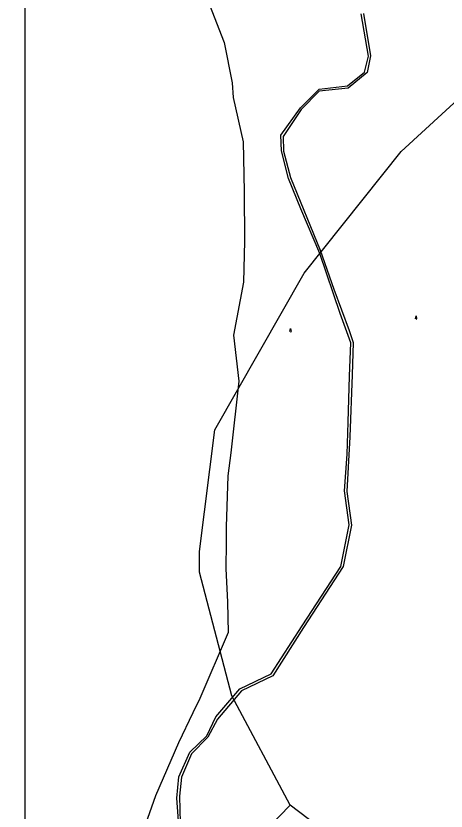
# Model space of a CAD drawing. Extents: x -564810 to -550519, y -1045831 to -1034011.
# Drawn here: x -556375 to -555811, y -1038021 to -1036979 of the extents above; entities that cross this region are included whole.
import ezdxf

# ---------------------------------------------------------------- set-up
doc = ezdxf.new("R2010")
doc.units = 0
for name, color, linetype in [('KN stav', 7, 'Continuous'), ('Vrstva 16', 7, 'Continuous'), ('Vrstva 4', 7, 'Continuous'), ('Vrstva 63', 7, 'Continuous'), ('zamokř ploch', 7, 'Continuous')]:
    doc.layers.add(name, color=color, linetype=linetype)

msp = doc.modelspace()

# ---------------------------------------------------------------- linework, layer by layer
at = {"layer": 'KN stav'}
for p, q in [((-556120.9, -1036964.2), (-556101.6, -1037013.7)), ((-556101.6, -1037013.7), (-556091.3, -1037066.8)), ((-556091.3, -1037066.8), (-556090, -1037085.7)), ((-556090, -1037085.7), (-556076.8, -1037143.8)), ((-556076.8, -1037143.8), (-556075.4, -1037208.9)), ((-556075.4, -1037208.9), (-556075.1, -1037274.3)), ((-556075.1, -1037274.3), (-556076.3, -1037327.7)), ((-556076.3, -1037327.7), (-556089.3, -1037397.3)), ((-556089.3, -1037397.3), (-556082.5, -1037457.8)), ((-556082.5, -1037457.8), (-556092.9, -1037551.5)), ((-556092.9, -1037551.5), (-556097.1, -1037581.9)), ((-556097.1, -1037581.9), (-556099.2, -1037648.6)), ((-556099.2, -1037648.6), (-556099, -1037669.2)), ((-556099, -1037669.2), (-556099.6, -1037703.1)), ((-556099.6, -1037703.1), (-556097.3, -1037747.1)), ((-556097.3, -1037747.1), (-556096.5, -1037787.2)), ((-556096.5, -1037787.2), (-556133.4, -1037873.5)), ((-556133.4, -1037873.5), (-556142.7, -1037892.2)), ((-556142.7, -1037892.2), (-556161.4, -1037931.6)), ((-556161.4, -1037931.6), (-556191.7, -1038000.9)), ((-556191.7, -1038000.9), (-556229, -1038107.6))]:
    msp.add_line(p, q, dxfattribs=at)
at = {"layer": 'Vrstva 16'}
for points in [[(-556015.1, -1038013.2), (-556091.6, -1037870.1), (-556133.9, -1037708.1), (-556133.9, -1037680.7), (-556114, -1037521.2), (-555996.9, -1037316), (-555869.8, -1037156.5), (-555752.7, -1037049.3), (-555625.7, -1036867.3), (-555516, -1036650.5), (-555446.3, -1036436.1), (-555351.6, -1036199.3), (-555262.9, -1036021.1), (-555200.6, -1035941.4), (-555078.6, -1035784.3), (-555036.2, -1035719.5), (-554909.1, -1035614.8)], [(-554907.8, -1037851.7), (-555066.3, -1037953.4), (-555188.4, -1037993.2), (-555425.1, -1038050.6), (-555649.3, -1038110.4), (-555758.9, -1038112.9), (-555883.5, -1038100.4), (-555930.3, -1038078), (-556015.1, -1038013.2), (-556179.5, -1038182.7), (-556236.8, -1038237.5), (-556299.1, -1038302.3), (-556348.2, -1038428.4), (-556390.5, -1038550.6), (-556422.9, -1038692.7), (-556457.8, -1038745), (-556594.8, -1038829.7), (-556659.6, -1038844.7), (-556831.5, -1038894.6), (-557028.3, -1038919.5), (-557103.1, -1038914.5)]]:
    msp.add_lwpolyline(points, dxfattribs=at)
at = {"layer": 'Vrstva 4'}
for p, q in [((-555912.8, -1037031.5), (-555922.3, -1036976)), ((-555919.4, -1036975.7), (-555910.1, -1037031.4)), ((-555917.8, -1037052.8), (-555912.8, -1037031.5)), ((-555910.1, -1037031.4), (-555914.5, -1037053.2)), ((-555940, -1037070.4), (-555917.8, -1037052.8)), ((-555914.5, -1037053.2), (-555939.5, -1037073.5)), ((-555977.2, -1037074.8), (-555940, -1037070.4)), ((-556001.7, -1037099.4), (-555977.2, -1037074.8)), ((-555977.2, -1037077.6), (-556000.7, -1037101.7)), ((-555939.5, -1037073.5), (-555977.2, -1037077.6)), ((-556027.3, -1037135.3), (-556001.7, -1037099.4)), ((-556000.7, -1037101.7), (-556024.3, -1037136.8)), ((-556026.6, -1037155.6), (-556027.3, -1037135.3)), ((-556024.3, -1037136.8), (-556023.8, -1037156.3)), ((-556017.4, -1037192.1), (-556026.6, -1037155.6)), ((-556023.8, -1037156.3), (-556014.7, -1037190.7)), ((-556001.2, -1037231.8), (-556017.4, -1037192.1)), ((-556014.7, -1037190.7), (-555975.8, -1037286)), ((-555976.6, -1037290.2), (-556001.2, -1037231.8)), ((-555949.6, -1037369), (-555976.6, -1037290.2)), ((-555975.8, -1037286), (-555958.1, -1037337.2)), ((-555958.1, -1037337.2), (-555938.2, -1037391.2)), ((-555935.9, -1037407.5), (-555949.6, -1037369)), ((-555938.2, -1037391.2), (-555932.7, -1037406.8)), ((-555937.6, -1037451), (-555935.9, -1037407.5)), ((-555932.7, -1037406.8), (-555934.2, -1037449.3)), ((-555939.5, -1037511.2), (-555937.6, -1037451)), ((-555934.2, -1037449.3), (-555937.2, -1037530.4)), ((-555940.6, -1037553.1), (-555939.5, -1037511.2)), ((-555937.2, -1037530.4), (-555941.1, -1037602.3)), ((-555944, -1037601.3), (-555940.6, -1037553.1)), ((-555937.8, -1037646), (-555944, -1037601.3)), ((-555941.1, -1037602.3), (-555935.1, -1037646.5)), ((-555949, -1037700.4), (-555937.8, -1037646)), ((-555935.1, -1037646.5), (-555946, -1037700.7)), ((-555999.7, -1037778.4), (-555949, -1037700.4)), ((-555946, -1037700.7), (-555997.7, -1037780.4)), ((-556040.2, -1037841.3), (-555999.7, -1037778.4)), ((-555997.7, -1037780.4), (-556038.1, -1037843.8)), ((-556081, -1037860.7), (-556040.2, -1037841.3)), ((-556038.1, -1037843.8), (-556079.1, -1037863.6)), ((-556112.6, -1037897.4), (-556081, -1037860.7)), ((-556079.1, -1037863.6), (-556110.6, -1037900.5)), ((-556124.5, -1037922.4), (-556112.6, -1037897.4)), ((-556110.6, -1037900.5), (-556123, -1037924.2)), ((-556146.5, -1037943.8), (-556124.5, -1037922.4)), ((-556123, -1037924.2), (-556144.6, -1037946)), ((-556161.1, -1037976.3), (-556146.5, -1037943.8)), ((-556144.6, -1037946), (-556157.7, -1037976.7)), ((-556163.7, -1038004.2), (-556161.1, -1037976.3)), ((-556157.7, -1037976.7), (-556160.3, -1038001.7)), ((-556158.2, -1038077.3), (-556163.7, -1038004.2)), ((-556160.3, -1038001.7), (-556159.2, -1038036.5))]:
    msp.add_line(p, q, dxfattribs=at)
at = {"layer": 'Vrstva 63'}
msp.add_lwpolyline([(-550519.3, -1039635.9), (-556362.3, -1039635.9), (-556362.3, -1034682.3), (-550519.3, -1034682.3)], close=True, dxfattribs=at)
at = {"layer": 'zamokř ploch'}
for points in [[(-555851.1, -1037375.8), (-555850.4, -1037371.8), (-555849.6, -1037375.8)], [(-555850.4, -1037376.1), (-555850.4, -1037376.3), (-555849.6, -1037376.3)], [(-556015.5, -1037392.6), (-556014.8, -1037388.6), (-556014, -1037392.6)], [(-556014.8, -1037392.9), (-556014.8, -1037393.1), (-556014, -1037393.1)]]:
    msp.add_lwpolyline(points, dxfattribs=at)

doc.saveas('drawing.dxf')
